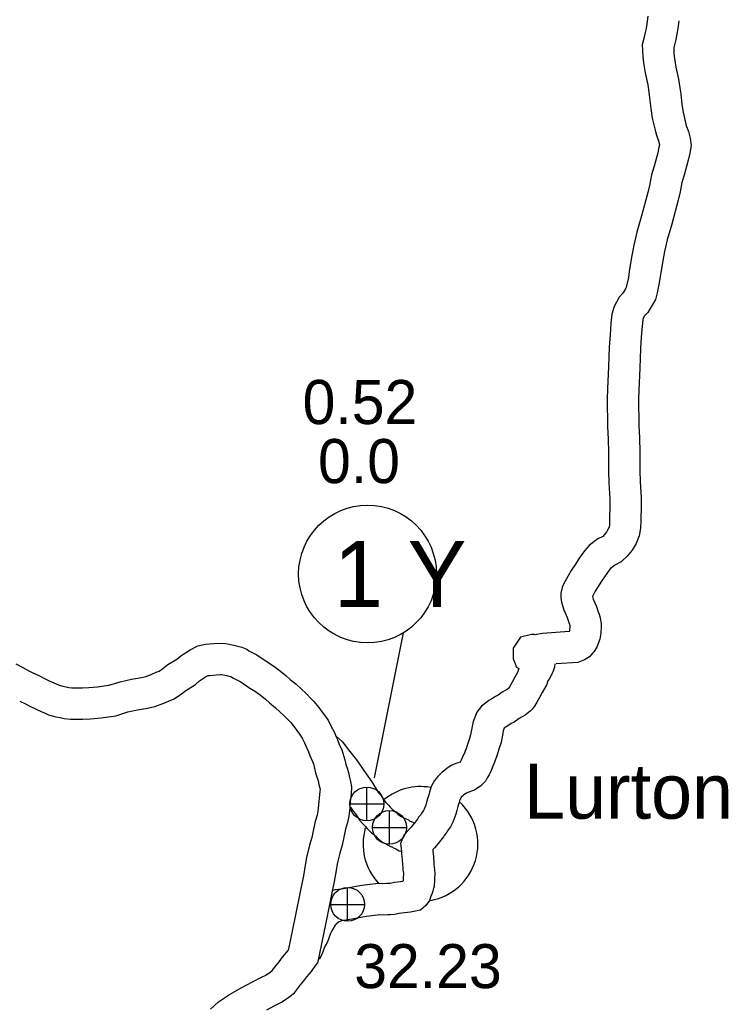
# Model space of a CAD drawing. Extents: x -939622 to -934245, y 1383184 to 1385301.
# Drawn here: x -935177.94 to -935157.58, y 1383971.48 to 1383999.85 of the extents above; entities that cross this region are included whole.
import ezdxf

# ---------------------------------------------------------------- set-up
doc = ezdxf.new("R2010")
doc.units = 0
for name, color, linetype in [('Level 10', 7, 'Continuous'), ('Level 24', 7, 'Continuous'), ('Level 25', 7, 'Continuous'), ('Level 26', 7, 'Continuous'), ('Level 27', 7, 'Continuous')]:
    doc.layers.add(name, color=color, linetype=linetype)

msp = doc.modelspace()

# ---------------------------------------------------------------- linework, layer by layer
at = {"layer": 'Level 10'}
for points in [[(-935159.886, 1383999.955), (-935159.918, 1383999.739), (-935159.94, 1383999.601), (-935159.963, 1383999.481), (-935159.996, 1383999.348), (-935160.047, 1383999.143), (-935160.035, 1383998.797), (-935160.01, 1383998.61), (-935159.968, 1383998.322), (-935159.889, 1383997.977), (-935159.858, 1383997.77), (-935159.838, 1383997.611), (-935159.801, 1383997.301), (-935159.761, 1383997.019), (-935159.668, 1383996.642), (-935159.642, 1383996.53), (-935159.585, 1383996.371), (-935159.558, 1383996.266), (-935159.556, 1383996.254), (-935159.568, 1383996.19), (-935159.603, 1383996.027), (-935159.708, 1383995.638), (-935159.785, 1383995.393), (-935159.842, 1383995.089), (-935159.891, 1383994.884), (-935160.071, 1383994.217), (-935160.204, 1383993.745), (-935160.289, 1383993.37), (-935160.345, 1383993.073), (-935160.402, 1383992.737), (-935160.424, 1383992.615), (-935160.449, 1383992.441), (-935160.498, 1383992.204), (-935160.513, 1383992.149), (-935160.523, 1383992.13), (-935160.588, 1383992.017), (-935160.604, 1383991.992), (-935160.714, 1383991.875), (-935160.861, 1383991.608), (-935160.919, 1383991.389), (-935160.95, 1383991.125), (-935160.974, 1383990.784), (-935160.998, 1383990.449), (-935161.01, 1383990.145), (-935161.021, 1383989.879), (-935161.05, 1383989.233), (-935161.059, 1383988.943), (-935161.056, 1383988.713), (-935161.049, 1383988.385), (-935161.046, 1383988.155), (-935161.03, 1383987.79), (-935161.017, 1383987.41), (-935161.02, 1383987.235), (-935161.022, 1383986.871), (-935161.012, 1383986.529), (-935160.979, 1383986.071), (-935160.981, 1383985.78), (-935160.99, 1383985.59), (-935160.987, 1383985.452), (-935160.993, 1383985.326), (-935161.004, 1383985.262), (-935161.035, 1383985.19), (-935161.078, 1383985.114), (-935161.145, 1383985.034), (-935161.186, 1383984.994), (-935161.327, 1383984.92), (-935161.438, 1383984.832), (-935161.577, 1383984.73), (-935161.709, 1383984.575), (-935161.861, 1383984.365), (-935161.97, 1383984.195), (-935162.094, 1383984.008), (-935162.183, 1383983.861), (-935162.311, 1383983.621), (-935162.35, 1383983.524), (-935162.391, 1383983.356), (-935162.391, 1383983.239), (-935162.373, 1383983.103), (-935162.303, 1383982.878), (-935162.207, 1383982.656), (-935162.158, 1383982.513), (-935162.14, 1383982.467), (-935162.138, 1383982.461), (-935162.134, 1383982.427), (-935162.134, 1383982.411), (-935162.136, 1383982.3), (-935162.141, 1383982.269), (-935162.146, 1383982.255), (-935162.917, 1383982.2), (-935163.089, 1383982.169), (-935163.115, 1383982.166), (-935163.15, 1383982.17), (-935163.234, 1383982.17), (-935163.553, 1383982.094)], [(-935158.996, 1383999.823), (-935159.029, 1383999.601), (-935159.054, 1383999.444), (-935159.084, 1383999.287), (-935159.123, 1383999.132), (-935159.143, 1383999.049), (-935159.137, 1383998.872), (-935159.119, 1383998.735), (-935159.082, 1383998.488), (-935159.003, 1383998.142), (-935158.967, 1383997.893), (-935158.945, 1383997.722), (-935158.909, 1383997.418), (-935158.876, 1383997.19), (-935158.793, 1383996.852), (-935158.777, 1383996.784), (-935158.724, 1383996.636), (-935158.673, 1383996.442), (-935158.645, 1383996.231), (-935158.686, 1383996.012), (-935158.728, 1383995.815), (-935158.844, 1383995.386), (-935158.91, 1383995.175), (-935158.961, 1383994.902), (-935159.019, 1383994.662), (-935159.203, 1383993.977), (-935159.332, 1383993.523), (-935159.408, 1383993.188), (-935159.459, 1383992.915), (-935159.515, 1383992.583), (-935159.535, 1383992.471), (-935159.563, 1383992.285), (-935159.621, 1383991.998), (-935159.672, 1383991.807), (-935159.74, 1383991.687), (-935159.819, 1383991.549), (-935159.893, 1383991.435), (-935159.98, 1383991.341), (-935160.019, 1383991.271), (-935160.032, 1383991.22), (-935160.054, 1383991.039), (-935160.077, 1383990.72), (-935160.1, 1383990.399), (-935160.111, 1383990.108), (-935160.122, 1383989.839), (-935160.151, 1383989.199), (-935160.159, 1383988.936), (-935160.156, 1383988.729), (-935160.149, 1383988.401), (-935160.146, 1383988.181), (-935160.13, 1383987.824), (-935160.117, 1383987.418), (-935160.12, 1383987.226), (-935160.122, 1383986.881), (-935160.113, 1383986.575), (-935160.079, 1383986.101), (-935160.081, 1383985.755), (-935160.09, 1383985.579), (-935160.086, 1383985.44), (-935160.097, 1383985.229), (-935160.134, 1383985.005), (-935160.228, 1383984.788), (-935160.335, 1383984.6), (-935160.484, 1383984.422), (-935160.653, 1383984.257), (-935160.836, 1383984.161), (-935160.892, 1383984.117), (-935160.958, 1383984.068), (-935161, 1383984.019), (-935161.117, 1383983.857), (-935161.217, 1383983.702), (-935161.333, 1383983.527), (-935161.4, 1383983.416), (-935161.481, 1383983.265), (-935161.458, 1383983.191), (-935161.367, 1383982.981), (-935161.313, 1383982.823), (-935161.289, 1383982.761), (-935161.254, 1383982.647), (-935161.234, 1383982.483), (-935161.234, 1383982.403), (-935161.238, 1383982.214), (-935161.268, 1383982.04), (-935161.313, 1383981.914), (-935161.355, 1383981.804), (-935161.445, 1383981.675), (-935161.476, 1383981.637), (-935161.569, 1383981.532), (-935161.71, 1383981.443), (-935161.9, 1383981.37), (-935162.527, 1383981.326)], [(-935177.54, 1383981.059), (-935177.377, 1383980.979), (-935177.25, 1383980.914), (-935177.092, 1383980.839), (-935176.962, 1383980.781), (-935176.831, 1383980.722), (-935176.808, 1383980.711), (-935176.698, 1383980.682), (-935176.602, 1383980.662), (-935176.532, 1383980.648), (-935176.441, 1383980.638), (-935176.139, 1383980.641), (-935175.955, 1383980.644), (-935175.708, 1383980.666), (-935175.381, 1383980.714), (-935175.058, 1383980.815), (-935174.732, 1383980.884), (-935174.443, 1383980.939), (-935174.308, 1383980.967), (-935174.148, 1383981.028), (-935174.018, 1383981.087), (-935173.933, 1383981.12), (-935173.825, 1383981.196), (-935173.68, 1383981.306), (-935173.423, 1383981.465), (-935173.313, 1383981.558), (-935173.047, 1383981.732), (-935172.822, 1383981.845), (-935172.606, 1383981.89), (-935172.367, 1383981.908), (-935172.174, 1383981.926), (-935172.017, 1383981.915), (-935171.785, 1383981.867), (-935171.561, 1383981.805), (-935171.418, 1383981.746), (-935171.353, 1383981.7), (-935171.128, 1383981.587), (-935170.861, 1383981.401), (-935170.663, 1383981.276), (-935170.492, 1383981.154), (-935170.29, 1383980.993), (-935170.17, 1383980.882), (-935169.997, 1383980.739), (-935169.853, 1383980.608), (-935169.708, 1383980.47), (-935169.562, 1383980.322), (-935169.484, 1383980.241), (-935169.34, 1383980.069), (-935169.246, 1383979.939), (-935169.157, 1383979.815), (-935169.069, 1383979.684), (-935169.016, 1383979.585), (-935168.952, 1383979.456), (-935168.908, 1383979.368), (-935168.849, 1383979.231), (-935168.819, 1383979.168)], [(-935163.553, 1383982.094), (-935163.764, 1383981.777), (-935163.764, 1383981.622), (-935163.763, 1383981.474), (-935163.726, 1383981.4), (-935163.663, 1383981.232), (-935163.601, 1383981.193), (-935163.633, 1383981.074), (-935163.707, 1383980.943), (-935163.785, 1383980.804), (-935163.861, 1383980.669), (-935163.882, 1383980.633), (-935163.883, 1383980.632), (-935163.893, 1383980.621), (-935163.92, 1383980.598), (-935164.072, 1383980.513), (-935164.194, 1383980.426), (-935164.269, 1383980.389), (-935164.368, 1383980.321), (-935164.454, 1383980.269), (-935164.552, 1383980.201), (-935164.668, 1383980.112), (-935164.802, 1383979.941), (-935164.906, 1383979.668), (-935164.94, 1383979.525), (-935164.957, 1383979.427), (-935164.981, 1383979.284), (-935165.016, 1383979.176), (-935165.091, 1383978.946), (-935165.123, 1383978.859)], [(-935178.055, 1383981.328), (-935177.854, 1383981.218), (-935177.66, 1383981.121), (-935177.53, 1383981.054)], [(-935162.561, 1383981.329), (-935162.57, 1383981.23), (-935162.6, 1383981.15), (-935162.647, 1383981.026), (-935162.729, 1383980.887), (-935162.763, 1383980.843), (-935162.793, 1383980.731), (-935162.923, 1383980.501), (-935163, 1383980.363), (-935163.08, 1383980.222), (-935163.143, 1383980.113), (-935163.208, 1383980.036), (-935163.275, 1383979.963), (-935163.41, 1383979.853), (-935163.589, 1383979.752), (-935163.73, 1383979.652), (-935163.812, 1383979.611), (-935163.88, 1383979.564), (-935163.963, 1383979.514), (-935164.016, 1383979.477), (-935164.044, 1383979.405), (-935164.058, 1383979.344), (-935164.07, 1383979.273), (-935164.105, 1383979.068), (-935164.16, 1383978.899), (-935164.241, 1383978.649), (-935164.314, 1383978.454), (-935164.345, 1383978.383)], [(-935177.935, 1383980.25), (-935177.779, 1383980.174), (-935177.649, 1383980.107), (-935177.469, 1383980.021), (-935177.329, 1383979.959), (-935177.208, 1383979.905), (-935177.117, 1383979.862), (-935176.907, 1383979.807), (-935176.781, 1383979.78), (-935176.666, 1383979.757), (-935176.486, 1383979.738), (-935176.127, 1383979.741), (-935175.908, 1383979.745), (-935175.603, 1383979.772), (-935175.18, 1383979.834), (-935174.83, 1383979.944), (-935174.555, 1383980.002), (-935174.268, 1383980.056), (-935174.055, 1383980.101), (-935173.801, 1383980.197), (-935173.666, 1383980.258), (-935173.505, 1383980.322), (-935173.295, 1383980.469), (-935173.17, 1383980.563), (-935172.893, 1383980.735), (-935172.775, 1383980.835), (-935172.598, 1383980.95), (-935172.522, 1383980.988), (-935172.48, 1383980.997), (-935172.293, 1383981.011), (-935172.161, 1383981.023), (-935172.138, 1383981.022), (-935171.997, 1383980.992), (-935171.855, 1383980.953), (-935171.854, 1383980.952), (-935171.817, 1383980.926), (-935171.59, 1383980.812), (-935171.358, 1383980.65), (-935171.165, 1383980.529), (-935171.035, 1383980.436), (-935170.876, 1383980.309), (-935170.762, 1383980.203), (-935170.586, 1383980.058), (-935170.465, 1383979.949), (-935170.339, 1383979.829), (-935170.208, 1383979.695), (-935170.154, 1383979.639), (-935170.051, 1383979.516), (-935169.976, 1383979.413), (-935169.897, 1383979.302), (-935169.84, 1383979.218), (-935169.815, 1383979.172), (-935169.758, 1383979.056), (-935169.724, 1383978.987), (-935169.642, 1383978.798)], [(-935168.819, 1383979.168), (-935168.77, 1383979.035), (-935168.686, 1383978.856), (-935168.623, 1383978.667), (-935168.599, 1383978.566), (-935168.57, 1383978.434), (-935168.544, 1383978.352), (-935168.495, 1383978.199), (-935168.464, 1383978.062), (-935168.435, 1383977.947), (-935168.405, 1383977.787), (-935168.414, 1383977.583), (-935168.441, 1383977.369), (-935168.456, 1383977.179), (-935168.486, 1383976.949), (-935168.518, 1383976.768), (-935168.574, 1383976.574), (-935168.616, 1383976.386), (-935168.672, 1383976.117), (-935168.74, 1383975.878), (-935168.814, 1383975.577), (-935168.848, 1383975.38), (-935168.905, 1383975.068), (-935168.977, 1383974.695), (-935169.141, 1383973.881), (-935169.379, 1383972.721)], [(-935168.845, 1383979.249), (-935168.661, 1383979.085), (-935168.528, 1383978.902), (-935168.26, 1383978.569), (-935167.98, 1383978.168), (-935167.818, 1383977.935), (-935167.628, 1383977.622), (-935167.567, 1383977.552), (-935167.488, 1383977.43), (-935167.456, 1383977.384), (-935167.419, 1383977.34), (-935167.344, 1383977.266), (-935167.293, 1383977.206), (-935167.248, 1383977.161), (-935167.222, 1383977.131), (-935167.203, 1383977.117), (-935167.121, 1383977.051), (-935167.072, 1383977.005), (-935167.033, 1383976.974), (-935167.01, 1383976.95), (-935166.958, 1383976.932), (-935166.916, 1383976.905), (-935166.771, 1383976.837), (-935166.734, 1383976.815), (-935166.626, 1383976.761)], [(-935169.642, 1383978.798), (-935169.602, 1383978.689), (-935169.523, 1383978.521), (-935169.49, 1383978.421), (-935169.477, 1383978.366), (-935169.44, 1383978.197), (-935169.4, 1383978.075), (-935169.364, 1383977.964), (-935169.34, 1383977.855), (-935169.315, 1383977.753), (-935169.309, 1383977.722), (-935169.311, 1383977.661), (-935169.337, 1383977.461), (-935169.352, 1383977.271), (-935169.375, 1383977.087), (-935169.396, 1383976.974), (-935169.447, 1383976.795), (-935169.496, 1383976.574), (-935169.546, 1383976.332), (-935169.61, 1383976.109), (-935169.696, 1383975.76), (-935169.734, 1383975.537), (-935169.79, 1383975.235), (-935169.86, 1383974.869), (-935170.023, 1383974.06), (-935170.223, 1383973.085)], [(-935165.125, 1383978.854), (-935165.149, 1383978.791), (-935165.222, 1383978.621), (-935165.251, 1383978.556), (-935165.285, 1383978.5), (-935165.411, 1383978.457), (-935165.542, 1383978.402), (-935165.664, 1383978.315), (-935165.72, 1383978.27), (-935165.802, 1383978.213), (-935165.927, 1383978.088), (-935166.017, 1383977.972), (-935166.114, 1383977.804), (-935166.168, 1383977.635), (-935166.184, 1383977.56), (-935166.209, 1383977.475), (-935166.247, 1383977.347), (-935166.268, 1383977.264), (-935166.276, 1383977.243), (-935166.314, 1383977.149), (-935166.332, 1383977.114), (-935166.406, 1383977.011), (-935166.427, 1383976.974), (-935166.476, 1383976.916), (-935166.507, 1383976.864), (-935166.613, 1383976.731), (-935166.671, 1383976.663), (-935166.692, 1383976.635), (-935166.713, 1383976.615), (-935166.808, 1383976.52), (-935166.904, 1383976.4), (-935166.993, 1383976.164)], [(-935164.345, 1383978.383), (-935164.396, 1383978.264), (-935164.452, 1383978.136), (-935164.503, 1383978.054), (-935164.553, 1383977.954), (-935164.619, 1383977.887), (-935164.686, 1383977.82), (-935164.869, 1383977.692), (-935165.089, 1383977.616), (-935165.102, 1383977.61), (-935165.124, 1383977.595), (-935165.182, 1383977.549), (-935165.22, 1383977.522), (-935165.251, 1383977.491), (-935165.268, 1383977.469), (-935165.286, 1383977.438), (-935165.297, 1383977.402), (-935165.311, 1383977.339), (-935165.346, 1383977.22), (-935165.379, 1383977.107), (-935165.406, 1383977.003), (-935165.434, 1383976.923), (-935165.497, 1383976.77), (-935165.563, 1383976.643), (-935165.645, 1383976.529), (-935165.684, 1383976.458), (-935165.743, 1383976.39), (-935165.765, 1383976.351), (-935165.918, 1383976.159), (-935165.967, 1383976.101), (-935166.018, 1383976.033), (-935166.067, 1383975.988)], [(-935168.431, 1383977.21), (-935168.357, 1383977.09), (-935168.288, 1383977.01), (-935168.235, 1383976.927), (-935168.171, 1383976.836), (-935168.082, 1383976.73), (-935168.005, 1383976.654), (-935167.954, 1383976.594), (-935167.903, 1383976.543), (-935167.833, 1383976.465), (-935167.755, 1383976.406), (-935167.711, 1383976.371), (-935167.664, 1383976.327), (-935167.637, 1383976.304), (-935167.61, 1383976.278), (-935167.516, 1383976.198), (-935167.315, 1383976.093), (-935167.252, 1383976.068), (-935167.244, 1383976.065), (-935167.183, 1383976.027), (-935167.155, 1383976.018), (-935167.133, 1383976.004), (-935167.037, 1383975.952), (-935166.991, 1383975.938), (-935166.985, 1383975.935)], [(-935166.067, 1383975.988), (-935166.066, 1383975.919), (-935166.059, 1383975.871), (-935166.052, 1383975.764), (-935166.043, 1383975.627), (-935166.037, 1383975.538), (-935166.032, 1383975.499), (-935166.03, 1383975.478), (-935166.02, 1383975.418), (-935166.01, 1383975.282), (-935166.02, 1383975.151), (-935166.02, 1383975.108), (-935166.025, 1383974.933), (-935166.05, 1383974.867), (-935166.054, 1383974.851), (-935166.066, 1383974.791), (-935166.1, 1383974.701), (-935166.123, 1383974.651), (-935166.124, 1383974.649), (-935166.167, 1383974.525), (-935166.27, 1383974.379), (-935166.425, 1383974.243), (-935166.611, 1383974.205), (-935166.714, 1383974.189), (-935166.884, 1383974.162), (-935167.034, 1383974.148), (-935167.172, 1383974.12), (-935167.291, 1383974.11), (-935167.365, 1383974.11), (-935167.497, 1383974.103), (-935167.592, 1383974.106), (-935167.977, 1383974.06), (-935168.563, 1383973.956), (-935168.691, 1383973.941), (-935168.736, 1383973.92), (-935168.764, 1383973.911), (-935168.791, 1383973.884), (-935168.847, 1383973.841), (-935168.873, 1383973.811), (-935168.942, 1383973.701), (-935168.98, 1383973.63), (-935169.009, 1383973.572), (-935169.099, 1383973.331), (-935169.167, 1383973.216), (-935169.194, 1383973.147), (-935169.232, 1383973.048), (-935169.252, 1383972.987), (-935169.338, 1383972.821)], [(-935166.993, 1383976.164), (-935166.967, 1383975.94), (-935166.966, 1383975.853), (-935166.955, 1383975.775), (-935166.95, 1383975.702), (-935166.941, 1383975.569), (-935166.934, 1383975.454), (-935166.927, 1383975.396), (-935166.923, 1383975.357), (-935166.915, 1383975.309), (-935166.913, 1383975.283), (-935166.92, 1383975.185), (-935166.92, 1383975.121), (-935166.921, 1383975.096), (-935166.928, 1383975.066), (-935166.997, 1383975.055), (-935167.166, 1383975.039), (-935167.298, 1383975.013), (-935167.329, 1383975.01), (-935167.387, 1383975.01), (-935167.507, 1383975.004), (-935167.634, 1383975.007), (-935168.109, 1383974.95), (-935168.693, 1383974.847), (-935168.873, 1383974.826), (-935168.94, 1383974.807)], [(-935172.456, 1383971.394), (-935172.229, 1383971.604), (-935171.911, 1383971.822), (-935171.559, 1383972.023), (-935171.251, 1383972.182), (-935170.989, 1383972.314), (-935170.871, 1383972.372), (-935170.748, 1383972.458), (-935170.687, 1383972.507), (-935170.572, 1383972.651), (-935170.484, 1383972.762), (-935170.387, 1383972.888), (-935170.223, 1383973.085)], [(-935170.843, 1383971.38), (-935170.589, 1383971.508), (-935170.413, 1383971.594), (-935170.206, 1383971.738), (-935170.045, 1383971.869), (-935169.867, 1383972.092), (-935169.774, 1383972.209), (-935169.685, 1383972.324), (-935169.556, 1383972.479), (-935169.498, 1383972.561), (-935169.379, 1383972.721)]]:
    msp.add_lwpolyline(points, dxfattribs=at)
at = {"layer": 'Level 24'}
for start, end in [(80.3748, 128.7798), (280.3147, 46.401), (163.7972, 223.2785)]:
    msp.add_arc((-935166.424, 1383976.147), 1.65, start, end, dxfattribs=at)
at = {"layer": 'Level 26'}
for p, q in [((-935167.964, 1383976.81), (-935167.964, 1383977.785)), ((-935168.452, 1383977.298), (-935167.477, 1383977.298)), ((-935167.316, 1383976.136), (-935167.316, 1383977.111)), ((-935167.803, 1383976.624), (-935166.828, 1383976.624)), ((-935168.517, 1383973.924), (-935168.517, 1383974.899)), ((-935169.005, 1383974.411), (-935168.03, 1383974.411))]:
    msp.add_line(p, q, dxfattribs=at)
for centre in [(-935167.964, 1383977.298), (-935167.316, 1383976.624), (-935168.517, 1383974.411)]:
    msp.add_circle(centre, 0.487, dxfattribs=at)
at = {"layer": 'Level 27'}
msp.add_line((-935166.917, 1383982.22), (-935167.757, 1383978.047), dxfattribs=at)
msp.add_circle((-935167.945, 1383983.912), 1.98, dxfattribs=at)

# ---------------------------------------------------------------- texts
at = {"layer": 'Level 24'}
msp.add_text('Lurton', height=1.584, dxfattribs=at).set_placement((-935163.446, 1383976.874))
at = {"layer": 'Level 25'}
for s, p in [('0.52', (-935169.812, 1383988.224)), ('0.0', (-935169.368, 1383986.525)), ('32.23', (-935168.328, 1383972))]:
    msp.add_text(s, height=1.2672, dxfattribs=at).set_placement(p)
at = {"layer": 'Level 27'}
msp.add_text('1 Y', height=1.9008, dxfattribs=at).set_placement((-935168.914, 1383982.962))

doc.saveas('drawing.dxf')
